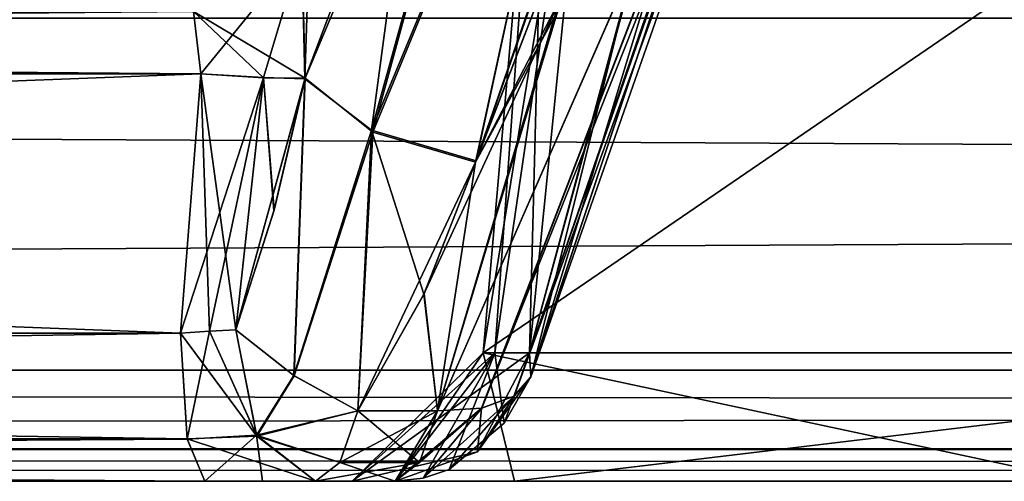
# Model space of a CAD drawing. Header units: inches. Extents: x -9.1 to 9.1, y -2.2 to 4.3.
# Tile 484 of 656: x -2.3341 to -2.1242, y -2.112 to -2.0136. Entities that reach past the tile are written whole.
import ezdxf

# ---------------------------------------------------------------- set-up
doc = ezdxf.new("R2010")
doc.units = ezdxf.units.IN
doc.header["$LTSCALE"] = 65.185185
doc.header["$MEASUREMENT"] = 0
for name, color, linetype in [('14140', 7, 'CONTINUOUS'), ('14148', 7, 'CONTINUOUS'), ('14156', 7, 'CONTINUOUS'), ('14157', 7, 'CONTINUOUS'), ('14165', 7, 'CONTINUOUS'), ('14222', 7, 'CONTINUOUS'), ('14223', 7, 'CONTINUOUS'), ('14224', 7, 'CONTINUOUS'), ('14225', 7, 'CONTINUOUS'), ('14226', 7, 'CONTINUOUS'), ('14227', 7, 'CONTINUOUS'), ('14228', 7, 'CONTINUOUS'), ('14229', 7, 'CONTINUOUS'), ('14232', 7, 'CONTINUOUS'), ('14233', 7, 'CONTINUOUS'), ('14524', 7, 'CONTINUOUS'), ('14525', 7, 'CONTINUOUS'), ('14526', 7, 'CONTINUOUS'), ('14527', 7, 'CONTINUOUS'), ('14532', 7, 'CONTINUOUS'), ('14533', 7, 'CONTINUOUS'), ('14534', 7, 'CONTINUOUS'), ('14535', 7, 'CONTINUOUS'), ('14536', 7, 'CONTINUOUS'), ('14665', 7, 'CONTINUOUS'), ('14666', 7, 'CONTINUOUS'), ('14667', 7, 'CONTINUOUS'), ('14668', 7, 'CONTINUOUS'), ('14669', 7, 'CONTINUOUS'), ('14693', 7, 'CONTINUOUS'), ('14930', 7, 'CONTINUOUS'), ('14938', 7, 'CONTINUOUS'), ('14939', 7, 'CONTINUOUS'), ('14940', 7, 'CONTINUOUS'), ('14941', 7, 'CONTINUOUS'), ('14953', 7, 'CONTINUOUS'), ('14954', 7, 'CONTINUOUS')]:
    doc.layers.add(name, color=color, linetype=linetype)

msp = doc.modelspace()

# ---------------------------------------------------------------- linework, layer by layer
at = {"layer": '14140', "linetype": 'CONTINUOUS'}
for points in [[(7.49652, -2.112, 3.79528), (-5.89416, -2.112, 4.10888), (-7.49652, -2.112, 3.79528), (7.49652, -2.112, 3.79528)], [(4.24141, -2.112, -4.16839), (5.89271, -2.112, -4.10951), (-7.49652, -2.112, -3.79528), (4.24141, -2.112, -4.16839)], [(-7.49652, -2.112, -3.79528), (5.89271, -2.112, -4.10951), (7.49652, -2.112, -3.79528), (-7.49652, -2.112, -3.79528)], [(3.75859, -2.112, -4.16839), (4.24141, -2.112, -4.16839), (-7.49652, -2.112, -3.79528), (3.75859, -2.112, -4.16839)], [(3.74728, -2.112, -4.16888), (3.75859, -2.112, -4.16839), (-7.49652, -2.112, -3.79528), (3.74728, -2.112, -4.16888)], [(-7.49652, -2.112, -3.79528), (1.89271, -2.112, -4.10951), (3.74728, -2.112, -4.16888), (-7.49652, -2.112, -3.79528)], [(0.25272, -2.112, -4.16888), (1.89271, -2.112, -4.10951), (-7.49652, -2.112, -3.79528), (0.25272, -2.112, -4.16888)], [(0.24141, -2.112, -4.16839), (0.25272, -2.112, -4.16888), (-7.49652, -2.112, -3.79528), (0.24141, -2.112, -4.16839)], [(-0.24141, -2.112, -4.16839), (0.24141, -2.112, -4.16839), (-7.49652, -2.112, -3.79528), (-0.24141, -2.112, -4.16839)], [(-0.25272, -2.112, -4.16888), (-0.24141, -2.112, -4.16839), (-7.49652, -2.112, -3.79528), (-0.25272, -2.112, -4.16888)], [(-0.26395, -2.112, -4.17036), (-0.25272, -2.112, -4.16888), (-7.49652, -2.112, -3.79528), (-0.26395, -2.112, -4.17036)], [(-2.10729, -2.112, -4.10951), (-0.26395, -2.112, -4.17036), (-7.49652, -2.112, -3.79528), (-2.10729, -2.112, -4.10951)], [(-3.74728, -2.112, -4.16888), (-2.10729, -2.112, -4.10951), (-7.49652, -2.112, -3.79528), (-3.74728, -2.112, -4.16888)], [(-4.24141, -2.112, 4.16839), (-5.89416, -2.112, 4.10888), (7.49652, -2.112, 3.79528), (-4.24141, -2.112, 4.16839)], [(-3.75859, -2.112, 4.16839), (-4.24141, -2.112, 4.16839), (7.49652, -2.112, 3.79528), (-3.75859, -2.112, 4.16839)], [(7.49652, -2.112, 3.79528), (-1.89416, -2.112, 4.10888), (-3.75859, -2.112, 4.16839), (7.49652, -2.112, 3.79528)], [(-3.74728, -2.112, 4.16888), (-3.75859, -2.112, 4.16839), (-1.89416, -2.112, 4.10888), (-3.74728, -2.112, 4.16888)], [(-3.73605, -2.112, 4.17036), (-3.74728, -2.112, 4.16888), (-1.89416, -2.112, 4.10888), (-3.73605, -2.112, 4.17036)], [(-3.73605, -2.112, -4.17036), (-2.10729, -2.112, -4.10951), (-3.74728, -2.112, -4.16888), (-3.73605, -2.112, -4.17036)], [(-2.29467, -2.112, 4.42451), (-3.73605, -2.112, 4.17036), (-2.2632, -2.112, 4.32014), (-2.29467, -2.112, 4.42451)], [(-2.2632, -2.112, 4.32014), (-3.73605, -2.112, 4.17036), (-2.22864, -2.112, 4.21771), (-2.2632, -2.112, 4.32014)], [(-2.22864, -2.112, 4.21771), (-3.73605, -2.112, 4.17036), (-1.89416, -2.112, 4.10888), (-2.22864, -2.112, 4.21771)], [(-2.25408, -2.112, -4.42785), (-2.10729, -2.112, -4.10951), (-3.73605, -2.112, -4.17036), (-2.25408, -2.112, -4.42785)], [(-2.29467, -2.112, -4.42451), (-2.25408, -2.112, -4.42785), (-3.73605, -2.112, -4.17036), (-2.29467, -2.112, -4.42451)], [(-2.28235, -2.112, 4.42807), (-2.29467, -2.112, 4.42451), (-2.2632, -2.112, 4.32014), (-2.28235, -2.112, 4.42807)], [(-2.28235, -2.112, -4.42807), (-2.25408, -2.112, -4.42785), (-2.29467, -2.112, -4.42451), (-2.28235, -2.112, -4.42807)], [(-2.27107, -2.112, 4.43416), (-2.28235, -2.112, 4.42807), (-2.2632, -2.112, 4.32014), (-2.27107, -2.112, 4.43416)], [(-2.27107, -2.112, -4.43416), (-2.25408, -2.112, -4.42785), (-2.28235, -2.112, -4.42807), (-2.27107, -2.112, -4.43416)], [(-2.25408, -2.112, 4.42785), (-2.27107, -2.112, 4.43416), (-2.2632, -2.112, 4.32014), (-2.25408, -2.112, 4.42785)]]:
    msp.add_3dface(points, dxfattribs=at)
at = {"layer": '14148', "linetype": 'CONTINUOUS'}
for points in [[(7.49652, -2.10537, -3.77832), (7.49652, -2.08831, -3.77031), (-7.49652, -2.1049, -3.77782), (7.49652, -2.10537, -3.77832)], [(-7.49652, -2.1049, -3.77782), (7.49652, -2.08831, -3.77031), (-7.49652, -2.08831, -3.77031), (-7.49652, -2.1049, -3.77782)], [(-7.49652, -2.112, -3.79528), (7.49652, -2.10537, -3.77832), (-7.49652, -2.1049, -3.77782), (-7.49652, -2.112, -3.79528)], [(-7.49652, -2.112, -3.79528), (7.49652, -2.112, -3.79528), (7.49652, -2.10537, -3.77832), (-7.49652, -2.112, -3.79528)]]:
    msp.add_3dface(points, dxfattribs=at)
at = {"layer": '14156', "linetype": 'CONTINUOUS'}
for points in [[(7.49652, -2.08831, 3.77031), (7.49652, -2.1049, 3.77782), (-7.49652, -2.08831, 3.77031), (7.49652, -2.08831, 3.77031)], [(7.49652, -2.1049, 3.77782), (-7.49652, -2.10537, 3.77832), (-7.49652, -2.08831, 3.77031), (7.49652, -2.1049, 3.77782)], [(7.49652, -2.1049, 3.77782), (7.49652, -2.112, 3.79528), (-7.49652, -2.10537, 3.77832), (7.49652, -2.1049, 3.77782)], [(7.49652, -2.112, 3.79528), (-7.49652, -2.112, 3.79528), (-7.49652, -2.10537, 3.77832), (7.49652, -2.112, 3.79528)]]:
    msp.add_3dface(points, dxfattribs=at)
at = {"layer": '14157', "linetype": 'CONTINUOUS'}
for points in [[(7.49652, -2.08831, 3.77031), (-7.49652, -2.08831, 3.77031), (7.49489, -2.01331, 3.76638), (7.49652, -2.08831, 3.77031)], [(7.49489, -2.01331, 3.76638), (-7.49652, -2.08831, 3.77031), (-7.49489, -2.01331, 3.76638), (7.49489, -2.01331, 3.76638)]]:
    msp.add_3dface(points, dxfattribs=at)
at = {"layer": '14165', "linetype": 'CONTINUOUS'}
for points in [[(-7.49652, -2.08831, -3.77031), (7.49652, -2.08831, -3.77031), (-7.49489, -2.01331, -3.76638), (-7.49652, -2.08831, -3.77031)], [(7.49652, -2.08831, -3.77031), (7.49489, -2.01331, -3.76638), (-7.49489, -2.01331, -3.76638), (7.49652, -2.08831, -3.77031)]]:
    msp.add_3dface(points, dxfattribs=at)
at = {"layer": '14222', "linetype": 'CONTINUOUS'}
for points in [[(-3.73987, -2.10236, -4.19206), (-3.74125, -2.08043, -4.19986), (-2.2984, -2.10294, -4.44567), (-3.73987, -2.10236, -4.19206)], [(-2.2984, -2.10294, -4.44567), (-3.74125, -2.08043, -4.19986), (-2.29987, -2.08043, -4.45402), (-2.2984, -2.10294, -4.44567)], [(-2.29467, -2.112, -4.42451), (-3.73605, -2.112, -4.17036), (-3.73987, -2.10236, -4.19206), (-2.29467, -2.112, -4.42451)], [(-2.29467, -2.112, -4.42451), (-3.73987, -2.10236, -4.19206), (-2.2984, -2.10294, -4.44567), (-2.29467, -2.112, -4.42451)]]:
    msp.add_3dface(points, dxfattribs=at)
at = {"layer": '14223', "linetype": 'CONTINUOUS'}
for points in [[(-2.28354, -2.10238, -4.4523), (-2.29987, -2.08043, -4.45402), (-2.29367, -2.08002, -4.45578), (-2.28354, -2.10238, -4.4523)], [(-2.2984, -2.10294, -4.44567), (-2.29987, -2.08043, -4.45402), (-2.28354, -2.10238, -4.4523), (-2.2984, -2.10294, -4.44567)], [(-2.28802, -2.0797, -4.45881), (-2.28354, -2.10238, -4.4523), (-2.29367, -2.08002, -4.45578), (-2.28802, -2.0797, -4.45881)], [(-2.27107, -2.112, -4.43416), (-2.2984, -2.10294, -4.44567), (-2.28354, -2.10238, -4.4523), (-2.27107, -2.112, -4.43416)], [(-2.27107, -2.112, -4.43416), (-2.29467, -2.112, -4.42451), (-2.2984, -2.10294, -4.44567), (-2.27107, -2.112, -4.43416)], [(-2.27107, -2.112, -4.43416), (-2.28235, -2.112, -4.42807), (-2.29467, -2.112, -4.42451), (-2.27107, -2.112, -4.43416)]]:
    msp.add_3dface(points, dxfattribs=at)
at = {"layer": '14224', "linetype": 'CONTINUOUS'}
for points in [[(-2.28354, -2.10238, -4.4523), (-2.28802, -2.0797, -4.45881), (-2.27558, -2.08952, -4.46285), (-2.28354, -2.10238, -4.4523)], [(-2.26203, -2.097, -4.45852), (-2.28354, -2.10238, -4.4523), (-2.27558, -2.08952, -4.46285), (-2.26203, -2.097, -4.45852)], [(-2.26585, -2.10798, -4.44823), (-2.28354, -2.10238, -4.4523), (-2.26203, -2.097, -4.45852), (-2.26585, -2.10798, -4.44823)], [(-2.27107, -2.112, -4.43416), (-2.28354, -2.10238, -4.4523), (-2.26585, -2.10798, -4.44823), (-2.27107, -2.112, -4.43416)]]:
    msp.add_3dface(points, dxfattribs=at)
at = {"layer": '14225', "linetype": 'CONTINUOUS'}
for points in [[(-2.27558, -2.08952, -4.46285), (-2.28802, -2.0797, -4.45881), (-2.27329, -2.02604, -4.46951), (-2.27558, -2.08952, -4.46285)], [(-2.27329, -2.02604, -4.46951), (-2.28802, -2.0797, -4.45881), (-2.27989, -2.05423, -4.46343), (-2.27329, -2.02604, -4.46951)], [(-2.25885, -2.03757, -4.48318), (-2.27558, -2.08952, -4.46285), (-2.27329, -2.02604, -4.46951), (-2.25885, -2.03757, -4.48318)], [(-2.26203, -2.097, -4.45852), (-2.27558, -2.08952, -4.46285), (-2.25885, -2.03757, -4.48318), (-2.26203, -2.097, -4.45852)], [(-2.23692, -2.04397, -4.48186), (-2.26203, -2.097, -4.45852), (-2.25885, -2.03757, -4.48318), (-2.23692, -2.04397, -4.48186)], [(-2.2479, -2.07204, -4.46864), (-2.26203, -2.097, -4.45852), (-2.23692, -2.04397, -4.48186), (-2.2479, -2.07204, -4.46864)]]:
    msp.add_3dface(points, dxfattribs=at)
at = {"layer": '14226', "linetype": 'CONTINUOUS'}
for points in [[(-2.22005, -2.01302, -4.49465), (-2.23692, -2.04397, -4.48186), (-2.21645, -1.98486, -4.51066), (-2.22005, -2.01302, -4.49465)], [(-2.24504, -2.097, -4.45221), (-2.23692, -2.04397, -4.48186), (-2.22005, -2.01302, -4.49465), (-2.24504, -2.097, -4.45221)], [(-2.2479, -2.07204, -4.46864), (-2.23692, -2.04397, -4.48186), (-2.24504, -2.097, -4.45221), (-2.2479, -2.07204, -4.46864)], [(-2.26203, -2.097, -4.45852), (-2.2479, -2.07204, -4.46864), (-2.24504, -2.097, -4.45221), (-2.26203, -2.097, -4.45852)]]:
    msp.add_3dface(points, dxfattribs=at)
at = {"layer": '14227', "linetype": 'CONTINUOUS'}
for points in [[(-2.26585, -2.10798, -4.44823), (-2.26203, -2.097, -4.45852), (-2.24887, -2.10799, -4.4419), (-2.26585, -2.10798, -4.44823)], [(-2.26203, -2.097, -4.45852), (-2.24504, -2.097, -4.45221), (-2.24887, -2.10799, -4.4419), (-2.26203, -2.097, -4.45852)], [(-2.25408, -2.112, -4.42785), (-2.27107, -2.112, -4.43416), (-2.26585, -2.10798, -4.44823), (-2.25408, -2.112, -4.42785)], [(-2.25408, -2.112, -4.42785), (-2.26585, -2.10798, -4.44823), (-2.24887, -2.10799, -4.4419), (-2.25408, -2.112, -4.42785)]]:
    msp.add_3dface(points, dxfattribs=at)
at = {"layer": '14228', "linetype": 'CONTINUOUS'}
for points in [[(-2.22513, -2.08976, -4.42898), (-2.22544, -2.08461, -4.41931), (-2.23079, -2.09958, -4.42087), (-2.22513, -2.08976, -4.42898)], [(-2.22868, -2.09388, -4.43851), (-2.22513, -2.08976, -4.42898), (-2.24252, -2.10947, -4.4244), (-2.22868, -2.09388, -4.43851)], [(-2.24252, -2.10947, -4.4244), (-2.22513, -2.08976, -4.42898), (-2.23079, -2.09958, -4.42087), (-2.24252, -2.10947, -4.4244)], [(-2.23559, -2.09639, -4.44658), (-2.22868, -2.09388, -4.43851), (-2.24807, -2.11134, -4.42606), (-2.23559, -2.09639, -4.44658)], [(-2.24807, -2.11134, -4.42606), (-2.22868, -2.09388, -4.43851), (-2.24252, -2.10947, -4.4244), (-2.24807, -2.11134, -4.42606)], [(-2.25408, -2.112, -4.42785), (-2.24887, -2.10799, -4.4419), (-2.23559, -2.09639, -4.44658), (-2.25408, -2.112, -4.42785)], [(-2.25408, -2.112, -4.42785), (-2.23559, -2.09639, -4.44658), (-2.24807, -2.11134, -4.42606), (-2.25408, -2.112, -4.42785)], [(-2.24887, -2.10799, -4.4419), (-2.24504, -2.097, -4.45221), (-2.23559, -2.09639, -4.44658), (-2.24887, -2.10799, -4.4419)]]:
    msp.add_3dface(points, dxfattribs=at)
at = {"layer": '14229', "linetype": 'CONTINUOUS'}
for points in [[(-2.22868, -2.09388, -4.43851), (-2.23559, -2.09639, -4.44658), (-2.16556, -1.92, -4.50418), (-2.22868, -2.09388, -4.43851)], [(-2.16556, -1.92, -4.50418), (-2.23559, -2.09639, -4.44658), (-2.16989, -1.92576, -4.52198), (-2.16556, -1.92, -4.50418)], [(-2.22513, -2.08976, -4.42898), (-2.22868, -2.09388, -4.43851), (-2.16556, -1.92, -4.50418), (-2.22513, -2.08976, -4.42898)], [(-2.16925, -1.92176, -4.49573), (-2.22513, -2.08976, -4.42898), (-2.16556, -1.92, -4.50418), (-2.16925, -1.92176, -4.49573)], [(-2.17457, -1.92369, -4.48784), (-2.22513, -2.08976, -4.42898), (-2.16925, -1.92176, -4.49573), (-2.17457, -1.92369, -4.48784)], [(-2.22513, -2.08976, -4.42898), (-2.17457, -1.92369, -4.48784), (-2.20438, -2.00654, -4.45405), (-2.22513, -2.08976, -4.42898)], [(-2.24504, -2.097, -4.45221), (-2.22005, -2.01302, -4.49465), (-2.16989, -1.92576, -4.52198), (-2.24504, -2.097, -4.45221)], [(-2.23559, -2.09639, -4.44658), (-2.24504, -2.097, -4.45221), (-2.16989, -1.92576, -4.52198), (-2.23559, -2.09639, -4.44658)], [(-2.22544, -2.08461, -4.41931), (-2.22513, -2.08976, -4.42898), (-2.20438, -2.00654, -4.45405), (-2.22544, -2.08461, -4.41931)]]:
    msp.add_3dface(points, dxfattribs=at)
at = {"layer": '14232', "linetype": 'CONTINUOUS'}
for points in [[(-2.2212, -1.92369, -4.352), (-2, -1.92369, -4.1308), (-2.23528, -2.08461, -4.352), (-2.2212, -1.92369, -4.352)], [(-2.23281, -2.08461, -4.38601), (-2.2212, -1.92369, -4.352), (-2.23528, -2.08461, -4.352), (-2.23281, -2.08461, -4.38601)], [(-2.23528, -2.08461, -4.352), (-2, -1.92369, -4.1308), (-2, -2.08461, -4.11672), (-2.23528, -2.08461, -4.352)], [(-2.22544, -2.08461, -4.41931), (-2.2212, -1.92369, -4.352), (-2.23281, -2.08461, -4.38601), (-2.22544, -2.08461, -4.41931)], [(-2.22544, -2.08461, -4.41931), (-2.20438, -2.00654, -4.45405), (-2.20922, -1.92369, -4.42381), (-2.22544, -2.08461, -4.41931)], [(-2.22544, -2.08461, -4.41931), (-2.20922, -1.92369, -4.42381), (-2.2212, -1.92369, -4.352), (-2.22544, -2.08461, -4.41931)]]:
    msp.add_3dface(points, dxfattribs=at)
at = {"layer": '14233', "linetype": 'CONTINUOUS'}
for points in [[(-2.10729, -2.112, -4.10951), (-2.25408, -2.112, -4.42785), (-2.23528, -2.08461, -4.352), (-2.10729, -2.112, -4.10951)], [(-2.25408, -2.112, -4.42785), (-2.24807, -2.11134, -4.42606), (-2.23281, -2.08461, -4.38601), (-2.25408, -2.112, -4.42785)], [(-2.25408, -2.112, -4.42785), (-2.23281, -2.08461, -4.38601), (-2.23528, -2.08461, -4.352), (-2.25408, -2.112, -4.42785)], [(-2.24807, -2.11134, -4.42606), (-2.24252, -2.10947, -4.4244), (-2.23281, -2.08461, -4.38601), (-2.24807, -2.11134, -4.42606)], [(-2.24252, -2.10947, -4.4244), (-2.23079, -2.09958, -4.42087), (-2.23281, -2.08461, -4.38601), (-2.24252, -2.10947, -4.4244)], [(-2.10729, -2.112, -4.10951), (-2.23528, -2.08461, -4.352), (-2, -2.08461, -4.11672), (-2.10729, -2.112, -4.10951)], [(-2.23079, -2.09958, -4.42087), (-2.22544, -2.08461, -4.41931), (-2.23281, -2.08461, -4.38601), (-2.23079, -2.09958, -4.42087)]]:
    msp.add_3dface(points, dxfattribs=at)
at = {"layer": '14524', "linetype": 'CONTINUOUS'}
for points in [[(-2.2212, -1.92369, 4.352), (-2.20922, -1.92369, 4.42381), (-2.23528, -2.08461, 4.352), (-2.2212, -1.92369, 4.352)], [(-2, -2.08461, 4.11672), (-2.2212, -1.92369, 4.352), (-2.23528, -2.08461, 4.352), (-2, -2.08461, 4.11672)], [(-2.23528, -2.08461, 4.352), (-2.20922, -1.92369, 4.42381), (-2.23281, -2.08461, 4.38601), (-2.23528, -2.08461, 4.352)], [(-2.23281, -2.08461, 4.38601), (-2.20922, -1.92369, 4.42381), (-2.22544, -2.08461, 4.41931), (-2.23281, -2.08461, 4.38601)], [(-2.22544, -2.08461, 4.41931), (-2.20922, -1.92369, 4.42381), (-2.20259, -2.00084, 4.45649), (-2.22544, -2.08461, 4.41931)], [(-2, -1.92369, 4.1308), (-2.2212, -1.92369, 4.352), (-2, -2.08461, 4.11672), (-2, -1.92369, 4.1308)]]:
    msp.add_3dface(points, dxfattribs=at)
at = {"layer": '14525', "linetype": 'CONTINUOUS'}
for points in [[(-2.2632, -2.112, 4.32014), (-2.22864, -2.112, 4.21771), (-2.23528, -2.08461, 4.352), (-2.2632, -2.112, 4.32014)], [(-2.2632, -2.112, 4.32014), (-2.23528, -2.08461, 4.352), (-2.23281, -2.08461, 4.38601), (-2.2632, -2.112, 4.32014)], [(-2.2632, -2.112, 4.32014), (-2.23281, -2.08461, 4.38601), (-2.22544, -2.08461, 4.41931), (-2.2632, -2.112, 4.32014)], [(-2.2632, -2.112, 4.32014), (-2.22544, -2.08461, 4.41931), (-2.2365, -2.10574, 4.4226), (-2.2632, -2.112, 4.32014)], [(-2.22864, -2.112, 4.21771), (-2, -2.08461, 4.11672), (-2.23528, -2.08461, 4.352), (-2.22864, -2.112, 4.21771)], [(-2.22864, -2.112, 4.21771), (-1.89416, -2.112, 4.10888), (-2, -2.08461, 4.11672), (-2.22864, -2.112, 4.21771)], [(-2.25408, -2.112, 4.42785), (-2.2632, -2.112, 4.32014), (-2.2365, -2.10574, 4.4226), (-2.25408, -2.112, 4.42785)]]:
    msp.add_3dface(points, dxfattribs=at)
at = {"layer": '14526', "linetype": 'CONTINUOUS'}
for points in [[(-2.2365, -2.10574, 4.4226), (-2.22544, -2.08461, 4.41931), (-2.22512, -2.08974, 4.42893), (-2.2365, -2.10574, 4.4226)], [(-2.22868, -2.09388, 4.43851), (-2.2365, -2.10574, 4.4226), (-2.22512, -2.08974, 4.42893), (-2.22868, -2.09388, 4.43851)], [(-2.23562, -2.0964, 4.44662), (-2.2365, -2.10574, 4.4226), (-2.22868, -2.09388, 4.43851), (-2.23562, -2.0964, 4.44662)], [(-2.25408, -2.112, 4.42785), (-2.2365, -2.10574, 4.4226), (-2.23562, -2.0964, 4.44662), (-2.25408, -2.112, 4.42785)], [(-2.24504, -2.097, 4.45221), (-2.25408, -2.112, 4.42785), (-2.23562, -2.0964, 4.44662), (-2.24504, -2.097, 4.45221)], [(-2.25408, -2.112, 4.42785), (-2.24504, -2.097, 4.45221), (-2.24887, -2.10799, 4.4419), (-2.25408, -2.112, 4.42785)]]:
    msp.add_3dface(points, dxfattribs=at)
at = {"layer": '14527', "linetype": 'CONTINUOUS'}
for points in [[(-2.22868, -2.09388, 4.43851), (-2.22512, -2.08974, 4.42893), (-2.16556, -1.92, 4.50418), (-2.22868, -2.09388, 4.43851)], [(-2.22868, -2.09388, 4.43851), (-2.16556, -1.92, 4.50418), (-2.16997, -1.92578, 4.52211), (-2.22868, -2.09388, 4.43851)], [(-2.16556, -1.92, 4.50418), (-2.22512, -2.08974, 4.42893), (-2.16919, -1.92174, 4.49584), (-2.16556, -1.92, 4.50418)], [(-2.22544, -2.08461, 4.41931), (-2.20259, -2.00084, 4.45649), (-2.16919, -1.92174, 4.49584), (-2.22544, -2.08461, 4.41931)], [(-2.22512, -2.08974, 4.42893), (-2.22544, -2.08461, 4.41931), (-2.16919, -1.92174, 4.49584), (-2.22512, -2.08974, 4.42893)], [(-2.24504, -2.097, 4.45221), (-2.23562, -2.0964, 4.44662), (-2.16997, -1.92578, 4.52211), (-2.24504, -2.097, 4.45221)], [(-2.21831, -2.00807, 4.49706), (-2.24504, -2.097, 4.45221), (-2.16997, -1.92578, 4.52211), (-2.21831, -2.00807, 4.49706)], [(-2.23562, -2.0964, 4.44662), (-2.22868, -2.09388, 4.43851), (-2.16997, -1.92578, 4.52211), (-2.23562, -2.0964, 4.44662)]]:
    msp.add_3dface(points, dxfattribs=at)
at = {"layer": '14532', "linetype": 'CONTINUOUS'}
for points in [[(-2.23682, -2.04368, 4.482), (-2.21831, -2.00807, 4.49706), (-2.21414, -1.97888, 4.51348), (-2.23682, -2.04368, 4.482)], [(-2.24504, -2.097, 4.45221), (-2.21831, -2.00807, 4.49706), (-2.24792, -2.07208, 4.46862), (-2.24504, -2.097, 4.45221)], [(-2.24792, -2.07208, 4.46862), (-2.21831, -2.00807, 4.49706), (-2.23682, -2.04368, 4.482), (-2.24792, -2.07208, 4.46862)], [(-2.26203, -2.097, 4.45852), (-2.24504, -2.097, 4.45221), (-2.24792, -2.07208, 4.46862), (-2.26203, -2.097, 4.45852)]]:
    msp.add_3dface(points, dxfattribs=at)
at = {"layer": '14533', "linetype": 'CONTINUOUS'}
for points in [[(-2.24887, -2.10799, 4.4419), (-2.24504, -2.097, 4.45221), (-2.26585, -2.10798, 4.44823), (-2.24887, -2.10799, 4.4419)], [(-2.24504, -2.097, 4.45221), (-2.26203, -2.097, 4.45852), (-2.26585, -2.10798, 4.44823), (-2.24504, -2.097, 4.45221)], [(-2.27107, -2.112, 4.43416), (-2.24887, -2.10799, 4.4419), (-2.26585, -2.10798, 4.44823), (-2.27107, -2.112, 4.43416)], [(-2.27107, -2.112, 4.43416), (-2.25408, -2.112, 4.42785), (-2.24887, -2.10799, 4.4419), (-2.27107, -2.112, 4.43416)]]:
    msp.add_3dface(points, dxfattribs=at)
at = {"layer": '14534', "linetype": 'CONTINUOUS'}
for points in [[(-2.28802, -2.0797, 4.45881), (-2.28366, -2.10215, 4.45248), (-2.2757, -2.08944, 4.46286), (-2.28802, -2.0797, 4.45881)], [(-2.28366, -2.10215, 4.45248), (-2.26203, -2.097, 4.45852), (-2.2757, -2.08944, 4.46286), (-2.28366, -2.10215, 4.45248)], [(-2.26585, -2.10798, 4.44823), (-2.26203, -2.097, 4.45852), (-2.28366, -2.10215, 4.45248), (-2.26585, -2.10798, 4.44823)], [(-2.27107, -2.112, 4.43416), (-2.26585, -2.10798, 4.44823), (-2.28366, -2.10215, 4.45248), (-2.27107, -2.112, 4.43416)]]:
    msp.add_3dface(points, dxfattribs=at)
at = {"layer": '14535', "linetype": 'CONTINUOUS'}
for points in [[(-2.29987, -2.08043, 4.45402), (-2.29839, -2.10302, 4.4456), (-2.29367, -2.08002, 4.45578), (-2.29987, -2.08043, 4.45402)], [(-2.29839, -2.10302, 4.4456), (-2.28366, -2.10215, 4.45248), (-2.29367, -2.08002, 4.45578), (-2.29839, -2.10302, 4.4456)], [(-2.28366, -2.10215, 4.45248), (-2.28802, -2.0797, 4.45881), (-2.29367, -2.08002, 4.45578), (-2.28366, -2.10215, 4.45248)], [(-2.29467, -2.112, 4.42451), (-2.28366, -2.10215, 4.45248), (-2.29839, -2.10302, 4.4456), (-2.29467, -2.112, 4.42451)], [(-2.29467, -2.112, 4.42451), (-2.28235, -2.112, 4.42807), (-2.28366, -2.10215, 4.45248), (-2.29467, -2.112, 4.42451)], [(-2.28235, -2.112, 4.42807), (-2.27107, -2.112, 4.43416), (-2.28366, -2.10215, 4.45248), (-2.28235, -2.112, 4.42807)]]:
    msp.add_3dface(points, dxfattribs=at)
at = {"layer": '14536', "linetype": 'CONTINUOUS'}
for points in [[(-3.73978, -2.10294, 4.19152), (-2.29987, -2.08043, 4.45402), (-3.74125, -2.08043, 4.19986), (-3.73978, -2.10294, 4.19152)], [(-2.29839, -2.10302, 4.4456), (-2.29987, -2.08043, 4.45402), (-3.73978, -2.10294, 4.19152), (-2.29839, -2.10302, 4.4456)], [(-3.73605, -2.112, 4.17036), (-2.29839, -2.10302, 4.4456), (-3.73978, -2.10294, 4.19152), (-3.73605, -2.112, 4.17036)], [(-3.73605, -2.112, 4.17036), (-2.29467, -2.112, 4.42451), (-2.29839, -2.10302, 4.4456), (-3.73605, -2.112, 4.17036)]]:
    msp.add_3dface(points, dxfattribs=at)
at = {"layer": '14665', "linetype": 'CONTINUOUS'}
for points in [[(-3.74125, -2.08043, -4.19986), (-3.74093, -2.02514, -4.19698), (-2.29554, -2.02515, -4.45184), (-3.74125, -2.08043, -4.19986)], [(-2.29987, -2.08043, -4.45402), (-3.74125, -2.08043, -4.19986), (-2.29554, -2.02515, -4.45184), (-2.29987, -2.08043, -4.45402)]]:
    msp.add_3dface(points, dxfattribs=at)
at = {"layer": '14666', "linetype": 'CONTINUOUS'}
for points in [[(-2.29987, -2.08043, -4.45402), (-2.29554, -2.02515, -4.45184), (-2.28213, -2.02597, -4.45794), (-2.29987, -2.08043, -4.45402)], [(-2.29367, -2.08002, -4.45578), (-2.29987, -2.08043, -4.45402), (-2.28213, -2.02597, -4.45794), (-2.29367, -2.08002, -4.45578)], [(-2.28802, -2.0797, -4.45881), (-2.29367, -2.08002, -4.45578), (-2.28213, -2.02597, -4.45794), (-2.28802, -2.0797, -4.45881)], [(-2.27989, -2.05423, -4.46343), (-2.28802, -2.0797, -4.45881), (-2.28213, -2.02597, -4.45794), (-2.27989, -2.05423, -4.46343)], [(-2.27329, -2.02604, -4.46951), (-2.27989, -2.05423, -4.46343), (-2.28213, -2.02597, -4.45794), (-2.27329, -2.02604, -4.46951)]]:
    msp.add_3dface(points, dxfattribs=at)
at = {"layer": '14667', "linetype": 'CONTINUOUS'}
for points in [[(-2.27396, -1.99879, -4.46167), (-2.27329, -2.02604, -4.46951), (-2.29706, -2.01185, -4.44761), (-2.27396, -1.99879, -4.46167)], [(-2.29706, -2.01185, -4.44761), (-2.27329, -2.02604, -4.46951), (-2.28213, -2.02597, -4.45794), (-2.29706, -2.01185, -4.44761)], [(-2.29554, -2.02515, -4.45184), (-2.29706, -2.01185, -4.44761), (-2.28213, -2.02597, -4.45794), (-2.29554, -2.02515, -4.45184)]]:
    msp.add_3dface(points, dxfattribs=at)
at = {"layer": '14668', "linetype": 'CONTINUOUS'}
msp.add_3dface([(-2.25011, -1.96475, -4.50292), (-2.27329, -2.02604, -4.46951), (-2.27396, -1.99879, -4.46167), (-2.25011, -1.96475, -4.50292)], dxfattribs=at)
at = {"layer": '14669', "linetype": 'CONTINUOUS'}
for points in [[(-2.25885, -2.03757, -4.48318), (-2.27329, -2.02604, -4.46951), (-2.22326, -1.90739, -4.5325), (-2.25885, -2.03757, -4.48318)], [(-2.27329, -2.02604, -4.46951), (-2.25011, -1.96475, -4.50292), (-2.22326, -1.90739, -4.5325), (-2.27329, -2.02604, -4.46951)], [(-2.25885, -2.03757, -4.48318), (-2.22326, -1.90739, -4.5325), (-2.20942, -1.9177, -4.54114), (-2.25885, -2.03757, -4.48318)], [(-2.23692, -2.04397, -4.48186), (-2.25885, -2.03757, -4.48318), (-2.20942, -1.9177, -4.54114), (-2.23692, -2.04397, -4.48186)], [(-2.19098, -1.925, -4.53807), (-2.23692, -2.04397, -4.48186), (-2.20942, -1.9177, -4.54114), (-2.19098, -1.925, -4.53807)], [(-2.23692, -2.04397, -4.48186), (-2.19098, -1.925, -4.53807), (-2.21645, -1.98486, -4.51066), (-2.23692, -2.04397, -4.48186)]]:
    msp.add_3dface(points, dxfattribs=at)
at = {"layer": '14693', "linetype": 'CONTINUOUS'}
for points in [[(-3.59184, -2.00074, -4.20808), (-2.29706, -2.01185, -4.44761), (-3.6985, -2.01372, -4.20149), (-3.59184, -2.00074, -4.20808)], [(-2.29554, -2.02515, -4.45184), (-3.74093, -2.02514, -4.19698), (-3.6985, -2.01372, -4.20149), (-2.29554, -2.02515, -4.45184)], [(-2.29706, -2.01185, -4.44761), (-2.29554, -2.02515, -4.45184), (-3.6985, -2.01372, -4.20149), (-2.29706, -2.01185, -4.44761)]]:
    msp.add_3dface(points, dxfattribs=at)
at = {"layer": '14930', "linetype": 'CONTINUOUS'}
for points in [[(-2.2733, -2.02619, 4.46952), (-2.26038, -1.63239, 4.38927), (-2.27397, -1.99867, 4.46161), (-2.2733, -2.02619, 4.46952)], [(-2.24906, -1.96227, 4.50423), (-2.26038, -1.63239, 4.38927), (-2.2733, -2.02619, 4.46952), (-2.24906, -1.96227, 4.50423)]]:
    msp.add_3dface(points, dxfattribs=at)
at = {"layer": '14938', "linetype": 'CONTINUOUS'}
for points in [[(-2.22326, -1.90739, 4.5325), (-2.24906, -1.96227, 4.50423), (-2.25913, -2.03714, 4.48318), (-2.22326, -1.90739, 4.5325)], [(-2.20946, -1.91768, 4.54113), (-2.22326, -1.90739, 4.5325), (-2.25913, -2.03714, 4.48318), (-2.20946, -1.91768, 4.54113)], [(-2.23682, -2.04368, 4.482), (-2.20946, -1.91768, 4.54113), (-2.25913, -2.03714, 4.48318), (-2.23682, -2.04368, 4.482)], [(-2.23682, -2.04368, 4.482), (-2.19098, -1.925, 4.53807), (-2.20946, -1.91768, 4.54113), (-2.23682, -2.04368, 4.482)], [(-2.19098, -1.925, 4.53807), (-2.23682, -2.04368, 4.482), (-2.21414, -1.97888, 4.51348), (-2.19098, -1.925, 4.53807)], [(-2.24906, -1.96227, 4.50423), (-2.2733, -2.02619, 4.46952), (-2.25913, -2.03714, 4.48318), (-2.24906, -1.96227, 4.50423)]]:
    msp.add_3dface(points, dxfattribs=at)
at = {"layer": '14939', "linetype": 'CONTINUOUS'}
for points in [[(-2.28802, -2.0797, 4.45881), (-2.2757, -2.08944, 4.46286), (-2.2733, -2.02619, 4.46952), (-2.28802, -2.0797, 4.45881)], [(-2.28802, -2.0797, 4.45881), (-2.2733, -2.02619, 4.46952), (-2.27992, -2.05436, 4.4634), (-2.28802, -2.0797, 4.45881)], [(-2.2733, -2.02619, 4.46952), (-2.2757, -2.08944, 4.46286), (-2.25913, -2.03714, 4.48318), (-2.2733, -2.02619, 4.46952)], [(-2.2757, -2.08944, 4.46286), (-2.26203, -2.097, 4.45852), (-2.25913, -2.03714, 4.48318), (-2.2757, -2.08944, 4.46286)], [(-2.26203, -2.097, 4.45852), (-2.24792, -2.07208, 4.46862), (-2.25913, -2.03714, 4.48318), (-2.26203, -2.097, 4.45852)], [(-2.24792, -2.07208, 4.46862), (-2.23682, -2.04368, 4.482), (-2.25913, -2.03714, 4.48318), (-2.24792, -2.07208, 4.46862)]]:
    msp.add_3dface(points, dxfattribs=at)
at = {"layer": '14940', "linetype": 'CONTINUOUS'}
for points in [[(-2.29987, -2.08043, 4.45402), (-2.29367, -2.08002, 4.45578), (-2.29554, -2.02515, 4.45184), (-2.29987, -2.08043, 4.45402)], [(-2.29367, -2.08002, 4.45578), (-2.28802, -2.0797, 4.45881), (-2.29554, -2.02515, 4.45184), (-2.29367, -2.08002, 4.45578)], [(-2.29554, -2.02515, 4.45184), (-2.28802, -2.0797, 4.45881), (-2.28212, -2.02596, 4.45794), (-2.29554, -2.02515, 4.45184)], [(-2.28802, -2.0797, 4.45881), (-2.27992, -2.05436, 4.4634), (-2.28212, -2.02596, 4.45794), (-2.28802, -2.0797, 4.45881)], [(-2.27992, -2.05436, 4.4634), (-2.2733, -2.02619, 4.46952), (-2.28212, -2.02596, 4.45794), (-2.27992, -2.05436, 4.4634)]]:
    msp.add_3dface(points, dxfattribs=at)
at = {"layer": '14941', "linetype": 'CONTINUOUS'}
for points in [[(-3.74125, -2.08043, 4.19986), (-2.29987, -2.08043, 4.45402), (-3.74098, -2.02515, 4.19697), (-3.74125, -2.08043, 4.19986)], [(-2.29987, -2.08043, 4.45402), (-2.29554, -2.02515, 4.45184), (-3.74098, -2.02515, 4.19697), (-2.29987, -2.08043, 4.45402)]]:
    msp.add_3dface(points, dxfattribs=at)
at = {"layer": '14953', "linetype": 'CONTINUOUS'}
for points in [[(-2.29554, -2.02515, 4.45184), (-2.27397, -1.99867, 4.46161), (-2.29706, -2.01185, 4.44761), (-2.29554, -2.02515, 4.45184)], [(-2.27397, -1.99867, 4.46161), (-2.29554, -2.02515, 4.45184), (-2.28212, -2.02596, 4.45794), (-2.27397, -1.99867, 4.46161)], [(-2.2733, -2.02619, 4.46952), (-2.27397, -1.99867, 4.46161), (-2.28212, -2.02596, 4.45794), (-2.2733, -2.02619, 4.46952)]]:
    msp.add_3dface(points, dxfattribs=at)
at = {"layer": '14954', "linetype": 'CONTINUOUS'}
for points in [[(-3.74098, -2.02515, 4.19697), (-2.29554, -2.02515, 4.45184), (-2.29706, -2.01185, 4.44761), (-3.74098, -2.02515, 4.19697)], [(-3.69723, -2.01351, 4.20161), (-3.74098, -2.02515, 4.19697), (-2.29706, -2.01185, 4.44761), (-3.69723, -2.01351, 4.20161)]]:
    msp.add_3dface(points, dxfattribs=at)

doc.saveas('drawing.dxf')
